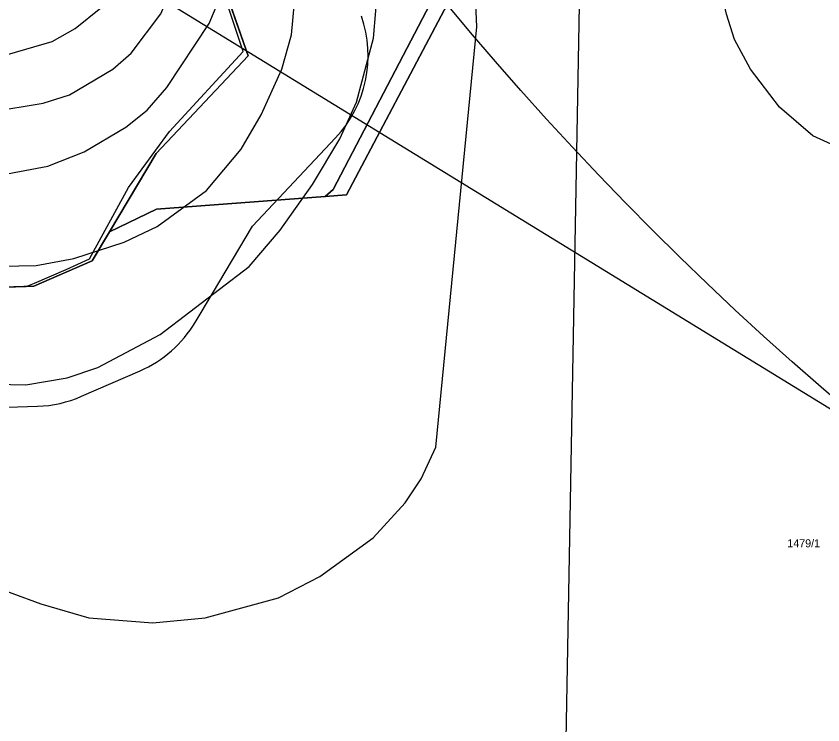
# Model space of a CAD drawing. Extents: x -706130 to -698555, y -971544 to -967260.
# Drawn here: x -704890.1 to -704688.5, y -970468.1 to -970291 of the extents above; entities that cross this region are included whole.
import ezdxf

# ---------------------------------------------------------------- set-up
doc = ezdxf.new("R2010")
doc.units = 0
for name, color, linetype in [('BPEJ hranice S', 7, 'Continuous'), ('BPEJ I-II trida ochrany S', 7, 'Continuous'), ('Docházková izochrona - BUS S', 7, 'Continuous'), ('Docházková izochrona - VLAK N', 7, 'Continuous'), ('KN_Hranice_parcel', 7, 'Continuous'), ('KN_Parcelni cisla', 7, 'Continuous'), ('KN_Polygon parcely', 7, 'Continuous'), ('KN_POZEMKY_10_LESNI POZEMEK', 7, 'Continuous'), ('KN_POZEMKY_14_OSTATNI PLOCHA', 7, 'Continuous'), ('KN_POZEMKY_2_ORNA PUDA', 7, 'Continuous'), ('KN_POZEMKY_7_TTP', 7, 'Continuous'), ('KN_VYUZITI_17_ostatni plocha_ostatni komunikace', 7, 'Continuous'), ('OP lesa 30 m', 7, 'Continuous'), ('Plochy přírodní - lesní S', 7, 'Continuous'), ('Plochy smíšené nezastavěného území všeobecné S', 7, 'Continuous'), ('Plochy zemědělské všeobecné CELEK S', 7, 'Continuous'), ('Regulační bloky v krajině S', 7, 'Continuous'), ('Spoje_RR trasy S', 7, 'Continuous'), ('USES_BC_mistni S', 7, 'Continuous'), ('USES_ŠRAFY S', 7, 'Continuous'), ('VÝŠKOPIS_vrstevnice hlavní', 7, 'Continuous'), ('VÝŠKOPIS_vrstevnice zesílená', 7, 'Continuous')]:
    doc.layers.add(name, color=color, linetype=linetype)

msp = doc.modelspace()

# ---------------------------------------------------------------- linework, layer by layer
at = {"layer": 'BPEJ hranice S'}
msp.add_lwpolyline([(-704898.24, -970358.87), (-704887.61, -970358.53), (-704885.56, -970357.67), (-704877.61, -970354.32), (-704871.84, -970351.61), (-704862.03, -970333.8), (-704851.84, -970319.78), (-704833.44, -970299.84), (-704840.56, -970278.26), (-704844.5, -970250.74), (-704838.02, -970223.79), (-704825.83, -970201.07), (-704821.21, -970139.52), (-704819.61, -970120.6), (-704824, -970117.71), (-704825.23, -970115.75), (-704864.97, -970092.06), (-704883.83, -970082.83), (-704909.15, -970070.77)], dxfattribs=at)
at = {"layer": 'BPEJ I-II trida ochrany S'}
for p, q in [((-704839.67, -970279.42), (-704832.19, -970300.85)), ((-704810.93, -970334.26), (-704786.7, -970287.9)), ((-704783.21, -970289.51), (-704807.58, -970335.61)), ((-704832.19, -970300.85), (-704855.16, -970325.29)), ((-704855.16, -970325.29), (-704866.85, -970344.89)), ((-704812.94, -970336.02), (-704810.93, -970334.26)), ((-704807.58, -970335.61), (-704812.94, -970336.02)), ((-704866.85, -970344.89), (-704871.16, -970352.11)), ((-704871.16, -970352.11), (-704885.76, -970358.47))]:
    msp.add_line(p, q, dxfattribs=at)
msp.add_lwpolyline([(-704885.76, -970358.47), (-704898.24, -970358.87), (-704908.06, -970359.19)], dxfattribs=at)
at = {"layer": 'Docházková izochrona - BUS S'}
msp.add_arc((-704361.83, -969946.93), 400, 155.5182, 17.3395, dxfattribs=at)
at = {"layer": 'Docházková izochrona - VLAK N'}
msp.add_circle((-704165.45, -969778.77), 800, dxfattribs=at)
at = {"layer": 'KN_Hranice_parcel'}
for points in [[(-704700.02, -970105.27), (-704695.95, -970098.2), (-704693.13, -970107.08), (-704736.09, -970197.12), (-704755.32, -970238.09), (-704783.21, -970289.51), (-704807.58, -970335.61), (-704812.94, -970336.02)], [(-704812.94, -970336.02), (-704810.93, -970334.26), (-704786.7, -970287.9), (-704759.11, -970236.64), (-704740.5, -970195.16), (-704708.74, -970124.52), (-704700.02, -970105.27)], [(-704866.85, -970344.89), (-704855.16, -970325.29), (-704832.19, -970300.85), (-704839.67, -970279.42), (-704844.31, -970251.5), (-704836.81, -970224.54), (-704824.3, -970201.64), (-704818.69, -970119.65)], [(-704812.94, -970336.02), (-704855.06, -970339.23), (-704866.85, -970344.89)], [(-704866.85, -970344.89), (-704871.16, -970352.11), (-704885.76, -970358.47), (-704908.06, -970359.19), (-704933.17, -970355.64), (-705024.62, -970363.09), (-705017.92, -970377.79), (-705028.48, -970418)]]:
    msp.add_lwpolyline(points, dxfattribs=at)
at = {"layer": 'KN_Polygon parcely'}
for points in [[(-704908.95, -970070.54), (-704864.97, -970092.06), (-704818.69, -970119.65), (-704761.13, -970206.62), (-704756.43, -970191.62), (-704713.13, -970120.6), (-704700.02, -970105.27), (-704695.95, -970098.2), (-704693.13, -970107.08), (-704736.09, -970197.12), (-704755.32, -970238.09), (-704783.21, -970289.51), (-704807.58, -970335.61), (-704812.94, -970336.02), (-704855.06, -970339.23), (-704866.85, -970344.89), (-704871.16, -970352.11), (-704885.76, -970358.47), (-704908.06, -970359.19)], [(-704908.06, -970359.19), (-704885.76, -970358.47), (-704871.16, -970352.11), (-704866.85, -970344.89), (-704855.16, -970325.29), (-704832.19, -970300.85), (-704839.67, -970279.42), (-704844.31, -970251.5), (-704836.81, -970224.54), (-704824.3, -970201.64), (-704818.69, -970119.65), (-704864.97, -970092.06), (-704908.95, -970070.54)]]:
    msp.add_lwpolyline(points, dxfattribs=at)
for points in [[(-704700.02, -970105.27), (-704708.74, -970124.52), (-704740.5, -970195.16), (-704759.11, -970236.64), (-704786.7, -970287.9), (-704810.93, -970334.26), (-704812.94, -970336.02), (-704807.58, -970335.61), (-704783.21, -970289.51), (-704755.32, -970238.09), (-704736.09, -970197.12), (-704693.13, -970107.08), (-704695.95, -970098.2)], [(-704740.5, -970195.16), (-704708.74, -970124.52), (-704700.02, -970105.27), (-704713.13, -970120.6), (-704756.43, -970191.62), (-704761.13, -970206.62), (-704818.69, -970119.65), (-704824.3, -970201.64), (-704836.81, -970224.54), (-704844.31, -970251.5), (-704839.67, -970279.42), (-704832.19, -970300.85), (-704855.16, -970325.29), (-704866.85, -970344.89), (-704855.06, -970339.23), (-704812.94, -970336.02), (-704810.93, -970334.26), (-704786.7, -970287.9), (-704759.11, -970236.64)]]:
    msp.add_lwpolyline(points, close=True, dxfattribs=at)
at = {"layer": 'KN_POZEMKY_10_LESNI POZEMEK'}
for p, q in [((-704839.67, -970279.42), (-704832.19, -970300.85)), ((-704832.19, -970300.85), (-704855.16, -970325.29)), ((-704855.16, -970325.29), (-704866.85, -970344.89)), ((-704866.85, -970344.89), (-704871.16, -970352.11)), ((-704871.16, -970352.11), (-704885.76, -970358.47)), ((-704885.76, -970358.47), (-704908.06, -970359.19))]:
    msp.add_line(p, q, dxfattribs=at)
at = {"layer": 'KN_POZEMKY_14_OSTATNI PLOCHA'}
for p, q in [((-704810.93, -970334.26), (-704786.7, -970287.9)), ((-704783.21, -970289.51), (-704807.58, -970335.61)), ((-704812.94, -970336.02), (-704810.93, -970334.26)), ((-704807.58, -970335.61), (-704812.94, -970336.02))]:
    msp.add_line(p, q, dxfattribs=at)
at = {"layer": 'KN_POZEMKY_2_ORNA PUDA'}
for p, q in [((-704807.58, -970335.61), (-704783.21, -970289.51)), ((-704855.06, -970339.23), (-704812.94, -970336.02)), ((-704812.94, -970336.02), (-704807.58, -970335.61)), ((-704866.85, -970344.89), (-704855.06, -970339.23)), ((-704871.16, -970352.11), (-704866.85, -970344.89)), ((-704885.76, -970358.47), (-704871.16, -970352.11)), ((-704908.06, -970359.19), (-704885.76, -970358.47))]:
    msp.add_line(p, q, dxfattribs=at)
at = {"layer": 'KN_POZEMKY_7_TTP'}
for p, q in [((-704832.19, -970300.85), (-704839.67, -970279.42)), ((-704786.7, -970287.9), (-704810.93, -970334.26)), ((-704855.16, -970325.29), (-704832.19, -970300.85)), ((-704866.85, -970344.89), (-704855.16, -970325.29)), ((-704810.93, -970334.26), (-704812.94, -970336.02)), ((-704812.94, -970336.02), (-704855.06, -970339.23)), ((-704855.06, -970339.23), (-704866.85, -970344.89))]:
    msp.add_line(p, q, dxfattribs=at)
at = {"layer": 'KN_VYUZITI_17_ostatni plocha_ostatni komunikace'}
for p, q in [((-704810.93, -970334.26), (-704786.7, -970287.9)), ((-704783.21, -970289.51), (-704807.58, -970335.61)), ((-704812.94, -970336.02), (-704810.93, -970334.26)), ((-704807.58, -970335.61), (-704812.94, -970336.02))]:
    msp.add_line(p, q, dxfattribs=at)
at = {"layer": 'OP lesa 30 m'}
for p, q in [((-704845.4, -970367.49), (-704841.09, -970360.27)), ((-704873.78, -970385.97), (-704859.18, -970379.61)), ((-704907.09, -970389.17), (-704884.79, -970388.45))]:
    msp.add_line(p, q, dxfattribs=at)
msp.add_lwpolyline([(-704841.08, -970360.26), (-704831.07, -970343.46), (-704810.33, -970321.4)], dxfattribs=at)
for centre, start, end in [((-704832.19, -970300.85), 316.776, 19.2412), ((-704866.85, -970344.89), 329.1648, 329.1869), ((-704871.16, -970352.11), 293.5387, 329.1648), ((-704885.76, -970358.47), 271.8493, 293.5387)]:
    msp.add_arc(centre, 30, start, end, dxfattribs=at)
at = {"layer": 'Plochy přírodní - lesní S'}
msp.add_lwpolyline([(-704908.06, -970359.19), (-704885.76, -970358.47), (-704871.16, -970352.11), (-704866.85, -970344.89), (-704855.16, -970325.29), (-704832.19, -970300.85), (-704839.67, -970279.42), (-704844.31, -970251.5), (-704836.81, -970224.54), (-704824.3, -970201.64), (-704818.69, -970119.65), (-704864.97, -970092.06), (-704908.95, -970070.54)], dxfattribs=at)
at = {"layer": 'Plochy smíšené nezastavěného území všeobecné S'}
for p, q in [((-704807.58, -970335.61), (-704783.21, -970289.51)), ((-704855.06, -970339.23), (-704812.94, -970336.02)), ((-704812.94, -970336.02), (-704807.58, -970335.61)), ((-704866.85, -970344.89), (-704855.06, -970339.23))]:
    msp.add_line(p, q, dxfattribs=at)
msp.add_lwpolyline([(-704839.67, -970279.42), (-704832.19, -970300.85), (-704855.16, -970325.29), (-704866.85, -970344.89)], dxfattribs=at)
at = {"layer": 'Plochy zemědělské všeobecné CELEK S'}
for p, q in [((-704783.21, -970289.51), (-704807.58, -970335.61)), ((-704812.94, -970336.02), (-704855.06, -970339.23)), ((-704807.58, -970335.61), (-704812.94, -970336.02)), ((-704855.06, -970339.23), (-704866.85, -970344.89)), ((-704866.85, -970344.89), (-704871.16, -970352.11)), ((-704871.16, -970352.11), (-704885.76, -970358.47)), ((-704885.76, -970358.47), (-704908.06, -970359.19))]:
    msp.add_line(p, q, dxfattribs=at)
at = {"layer": 'Regulační bloky v krajině S'}
for p, q in [((-704839.67, -970279.42), (-704832.19, -970300.85)), ((-704807.58, -970335.61), (-704783.21, -970289.51)), ((-704832.19, -970300.85), (-704855.16, -970325.29)), ((-704855.16, -970325.29), (-704866.85, -970344.89)), ((-704855.06, -970339.23), (-704812.94, -970336.02)), ((-704812.94, -970336.02), (-704807.58, -970335.61)), ((-704866.85, -970344.89), (-704855.06, -970339.23)), ((-704866.85, -970344.89), (-704871.16, -970352.11)), ((-704871.16, -970352.11), (-704885.76, -970358.47)), ((-704885.76, -970358.47), (-704908.06, -970359.19))]:
    msp.add_line(p, q, dxfattribs=at)
for points in [[(-704908.06, -970359.19), (-704885.76, -970358.47), (-704871.16, -970352.11), (-704866.85, -970344.89), (-704855.16, -970325.29), (-704832.19, -970300.85), (-704839.67, -970279.42), (-704844.31, -970251.5), (-704836.81, -970224.54), (-704824.3, -970201.64), (-704818.69, -970119.65), (-704864.97, -970092.06), (-704908.95, -970070.54)], [(-704839.67, -970279.42), (-704832.19, -970300.85), (-704855.16, -970325.29), (-704866.85, -970344.89)]]:
    msp.add_lwpolyline(points, dxfattribs=at)
at = {"layer": 'Spoje_RR trasy S'}
msp.add_lwpolyline([(-703762.9, -970955.81), (-704408.59, -970559.73), (-705036.21, -970174.74)], dxfattribs=at)
at = {"layer": 'USES_BC_mistni S'}
msp.add_lwpolyline([(-704908.06, -970359.19), (-704885.76, -970358.47), (-704871.16, -970352.11), (-704866.85, -970344.89), (-704855.16, -970325.29), (-704832.19, -970300.85), (-704839.67, -970279.42), (-704844.31, -970251.5), (-704836.81, -970224.54), (-704824.3, -970201.64), (-704818.69, -970119.65), (-704864.97, -970092.06), (-704908.95, -970070.54)], dxfattribs=at)
at = {"layer": 'USES_ŠRAFY S'}
msp.add_lwpolyline([(-704908.06, -970359.19), (-704885.76, -970358.47), (-704871.16, -970352.11), (-704866.85, -970344.89), (-704855.16, -970325.29), (-704832.19, -970300.85), (-704839.67, -970279.42), (-704844.31, -970251.5), (-704836.81, -970224.54), (-704824.3, -970201.64), (-704818.69, -970119.65), (-704864.97, -970092.06), (-704908.95, -970070.54)], dxfattribs=at)
at = {"layer": 'VÝŠKOPIS_vrstevnice hlavní'}
for points in [[(-704903.09, -970382.8), (-704887.68, -970383.09), (-704877.41, -970381.38), (-704869.71, -970378.81), (-704854.16, -970370.53), (-704831.9, -970353.56), (-704824.2, -970344.42), (-704816.06, -970333.01), (-704809.22, -970321.6), (-704805.08, -970312.47), (-704800.8, -970296.49), (-704800.23, -970289.64), (-704800.51, -970275.94), (-704803.79, -970249.98), (-704808.5, -970228.58), (-704815.64, -970208.6), (-704820.63, -970198.62), (-704833.75, -970177.21), (-704841.89, -970165.94), (-704851.59, -970153.96), (-704864, -970142.12), (-704875.42, -970134.41), (-704895.1, -970125.85)], [(-704821.34, -970295.63), (-704819.77, -970278.51), (-704821.91, -970252.83), (-704825.05, -970234.85), (-704829.33, -970222.01), (-704832.76, -970214.31), (-704841.32, -970198.9), (-704855.73, -970177.5), (-704861.15, -970170.65), (-704872.13, -970159.1), (-704882.69, -970150.82), (-704900.1, -970140.41)], [(-704893.68, -970330.59), (-704882.26, -970328.45), (-704873.13, -970324.88), (-704862.72, -970318.74), (-704857.44, -970314.46), (-704852.45, -970308.76), (-704841.89, -970292.78), (-704836.89, -970280.79), (-704834.75, -970268.52), (-704835.33, -970251.4), (-704837.89, -970237.71), (-704841.17, -970227.43), (-704848.88, -970211.17), (-704854.16, -970202.61), (-704865.14, -970187.2), (-704877.98, -970173.08), (-704891.68, -970161.09)], [(-704896.96, -970301.91), (-704881.12, -970297.34), (-704875.42, -970294.06), (-704869, -970288.93), (-704863, -970282.22), (-704859.29, -970276.51), (-704855.73, -970265.39), (-704855.01, -970260.82), (-704855.44, -970253.97), (-704858.01, -970243.7), (-704861.01, -970236.85), (-704865.86, -970228.29), (-704870.85, -970221.44), (-704898.24, -970193.34)], [(-704682.81, -970324.59), (-704691.08, -970320.88), (-704699.36, -970313.75), (-704706.64, -970304.19), (-704710.63, -970296.77), (-704712.63, -970290.5), (-704718.48, -970265.1), (-704718.62, -970258.25), (-704721.9, -970239.99), (-704732.06, -970199.49)], [(-704953.31, -970417.33), (-704937.05, -970420.47), (-704913.08, -970427.17), (-704883.98, -970437.87), (-704871.99, -970441.3), (-704856.01, -970442.58), (-704842.89, -970441.3), (-704824.62, -970436.3), (-704814.21, -970431.03), (-704800.94, -970421.32), (-704792.95, -970412.62), (-704788.96, -970406.63), (-704785.25, -970398.64), (-704774.98, -970293.63), (-704775.79, -970276.36)], [(-704898.24, -970353.56), (-704885.12, -970353.27), (-704875.7, -970351.56), (-704863.15, -970347.42), (-704854.87, -970343.57), (-704842.6, -970334.58), (-704833.9, -970324.17), (-704828.9, -970315.61), (-704823.77, -970304.19), (-704821.34, -970295.63)]]:
    msp.add_lwpolyline(points, dxfattribs=at)
at = {"layer": 'VÝŠKOPIS_vrstevnice zesílená'}
for points in [[(-704896.53, -970314.89), (-704883.41, -970312.75), (-704876.84, -970310.61), (-704866, -970304.19), (-704861.43, -970300.2), (-704854.01, -970290.35), (-704848.74, -970277.94), (-704847.02, -970271.95), (-704846.17, -970259.96), (-704847.31, -970247.98), (-704850.31, -970236), (-704855.58, -970224.01), (-704867.43, -970206.32), (-704881.41, -970189.48), (-704896.53, -970174.79)], [(-704752.72, -970471.83), (-704748.87, -970260.53), (-704753.17, -970237.93)]]:
    msp.add_lwpolyline(points, dxfattribs=at)

# ---------------------------------------------------------------- texts
at = {"layer": 'KN_Parcelni cisla'}
msp.add_text('1479/1', height=2, dxfattribs=at).set_placement((-704697.42, -970423.7))

doc.saveas('drawing.dxf')
